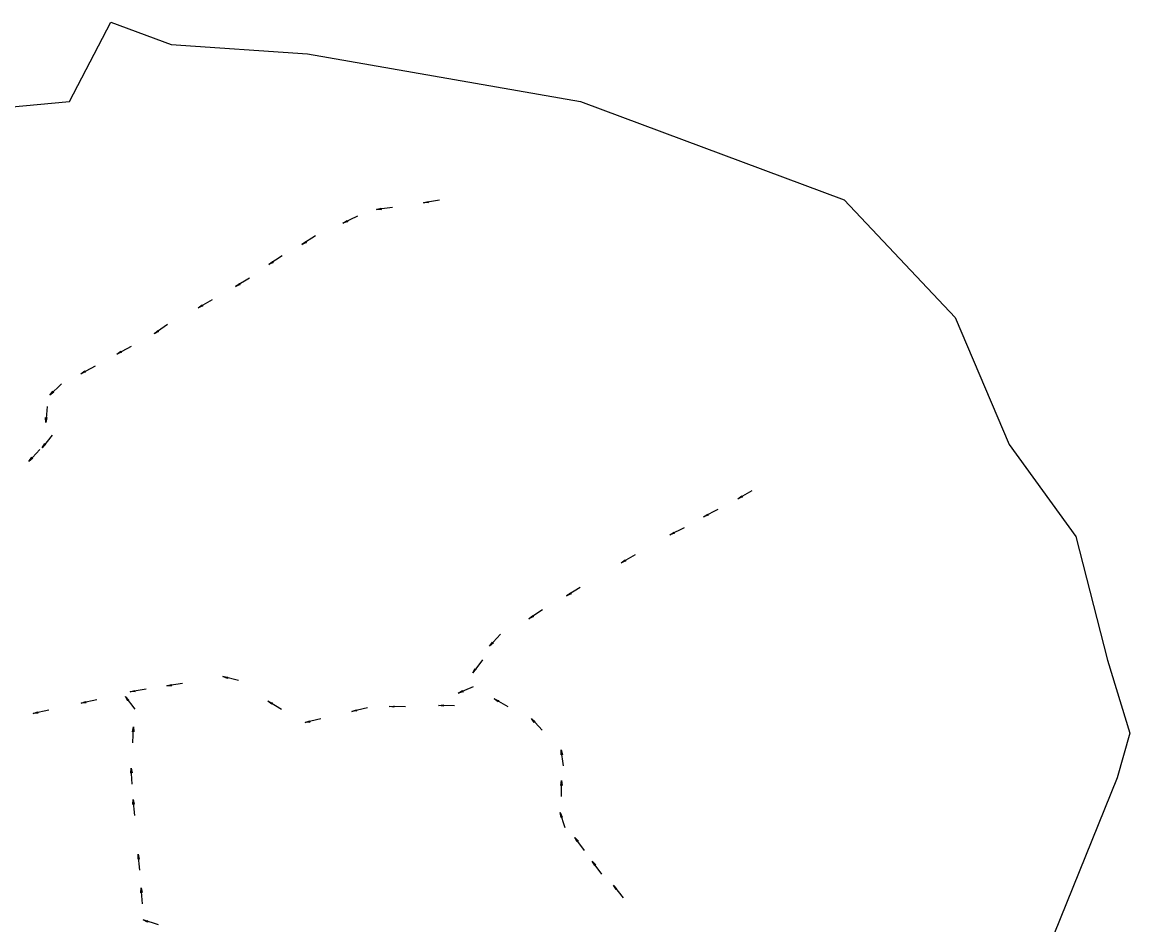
# Model space of a CAD drawing. Extents: x 816928 to 825690, y 436959 to 448212.
# Drawn here: x 821222 to 825690, y 442704 to 446345 of the extents above; entities that cross this region are included whole.
import ezdxf

# ---------------------------------------------------------------- set-up
doc = ezdxf.new("R2010")
doc.units = 0
doc.layers.add('SURVEY - DRAINAGE - Area Shapes', color=7, linetype='Continuous')

msp = doc.modelspace()

# ---------------------------------------------------------------- linework, layer by layer
at = {"layer": 'SURVEY - DRAINAGE - Area Shapes'}
for p, q in [((822905, 445626.9), (822840.8, 445616.8)), ((822715.4, 445597.5), (822650.9, 445589.3)), ((822574.3, 445562.6), (822515.9, 445534)), ((822405.2, 445482.6), (822350.4, 445447.7)), ((822271.1, 445402.5), (822216.7, 445367)), ((822138.5, 445312), (822083, 445278.2)), ((821988.4, 445224.8), (821931.9, 445192.6)), ((821808.1, 445125.2), (821754.4, 445088.5)), ((821661.2, 445037.3), (821604, 445006.3)), ((821515.9, 444957.5), (821458.6, 444926.8)), ((821380, 444886.2), (821333.6, 444840.7)), ((821322.7, 444795.1), (821316.8, 444730.4)), ((821343.1, 444679.3), (821303, 444628.1)), ((821293.7, 444620.7), (821249.1, 444573.5)), ((824165.5, 444454), (824108.4, 444422.8)), ((824028, 444379.4), (823970.5, 444349.1)), ((823892.5, 444305.7), (823834.1, 444277.1)), ((823694.8, 444196), (823638, 444164.2)), ((823472.5, 444065.2), (823417.3, 444030.9)), ((823320, 443974.6), (823266.2, 443938.2)), ((823150.8, 443876.1), (823107.4, 443827.7)), ((823078.2, 443772.4), (823039.6, 443720.1)), ((822094.6, 443689), (822031.6, 443705.1)), ((821721.6, 443655.1), (821657.5, 443643.9)), ((821869.3, 443676.9), (821805, 443667.5)), ((823040.8, 443663.9), (822980.9, 443638.7)), ((821523.5, 443612), (821460, 443598.2)), ((821678.1, 443573.3), (821638.1, 443624.4)), ((822268.1, 443572.2), (822212.6, 443606.1)), ((823182.2, 443583.3), (823125.6, 443615.4)), ((821329.8, 443570.4), (821266.3, 443556.6)), ((822615.4, 443579.2), (822552, 443564.5)), ((822767.7, 443582.9), (822702.7, 443584.5)), ((822965.7, 443587.5), (822900.8, 443589.1)), ((822426.1, 443534.7), (822362.9, 443519.5)), ((823319.9, 443488.7), (823275.9, 443536.5)), ((821667.8, 443438), (821670.7, 443503)), ((823404.7, 443345), (823396.5, 443409.5)), ((821666.3, 443271.7), (821661.4, 443336.5)), ((823396.9, 443221.5), (823397.1, 443286.5)), ((821677, 443145.4), (821669.1, 443209.9)), ((823411.8, 443095.1), (823391.8, 443157)), ((823489.5, 443004.1), (823451.3, 443056.7)), ((821696.3, 442924.1), (821689.8, 442988.8)), ((823559.5, 442907.7), (823521.4, 442960.4)), ((821706.9, 442788.7), (821701.5, 442853.5)), ((823647.9, 442813.4), (823606.4, 442863.5)), ((821771.6, 442704.2), (821709.5, 442723.6))]:
    msp.add_line(p, q, dxfattribs=at)
for points in [[(819440.5, 445935.5), (819581.3, 446089.1), (819901.5, 446230), (820388.1, 446294), (820657, 446153.2), (820861.9, 445973.9), (821412.5, 446025.1), (821579, 446345.2), (821822.3, 446255.6), (822373, 446217.2), (823474.2, 446025.1), (824537.1, 445628.1), (824985.3, 445154.3), (825203, 444642.1), (825471.9, 444270.7), (825600, 443771.3), (825689.6, 443476.8), (825638.4, 443297.5), (824639.6, 440826)], [(822840.8, 445616.8), (822860.3, 445622.4), (822858.1, 445619.5), (822861.1, 445617.4), (822840.8, 445616.8)], [(822650.9, 445589.3), (822670.5, 445594.3), (822668.3, 445591.4), (822671.2, 445589.2), (822650.9, 445589.3)], [(822515.9, 445534), (822532.9, 445545.1), (822531.7, 445541.7), (822535.1, 445540.5), (822515.9, 445534)], [(822350.4, 445447.7), (822366, 445460.6), (822365.2, 445457), (822368.7, 445456.3), (822350.4, 445447.7)], [(822216.7, 445367), (822232.1, 445380.1), (822231.4, 445376.5), (822234.9, 445375.8), (822216.7, 445367)], [(822083, 445278.2), (822098.9, 445290.8), (822098, 445287.2), (822101.5, 445286.4), (822083, 445278.2)], [(821931.9, 445192.6), (821948.1, 445204.7), (821947.1, 445201.2), (821950.7, 445200.3), (821931.9, 445192.6)], [(821754.4, 445088.5), (821769.6, 445101.9), (821768.9, 445098.3), (821772.5, 445097.7), (821754.4, 445088.5)], [(821604, 445006.3), (821620.5, 445018.1), (821619.4, 445014.6), (821622.9, 445013.6), (821604, 445006.3)], [(821458.6, 444926.8), (821475.1, 444938.5), (821474, 444935.1), (821477.5, 444934), (821458.6, 444926.8)], [(821333.6, 444840.7), (821346.2, 444856.6), (821346.1, 444852.9), (821349.8, 444852.9), (821333.6, 444840.7)], [(821316.8, 444730.4), (821316.2, 444750.6), (821318.5, 444747.8), (821321.2, 444750.2), (821316.8, 444730.4)], [(821303, 444628.1), (821313.4, 444645.5), (821313.8, 444641.9), (821317.4, 444642.3), (821303, 444628.1)], [(821249.1, 444573.5), (821261.1, 444589.8), (821261.2, 444586.2), (821264.8, 444586.3), (821249.1, 444573.5)], [(824108.4, 444422.8), (824124.9, 444434.6), (824123.8, 444431.2), (824127.3, 444430.2), (824108.4, 444422.8)], [(823970.5, 444349.1), (823987.1, 444360.6), (823986, 444357.2), (823989.5, 444356.1), (823970.5, 444349.1)], [(823834.1, 444277.1), (823851.1, 444288.2), (823849.9, 444284.7), (823853.3, 444283.6), (823834.1, 444277.1)], [(823638, 444164.2), (823654.4, 444176.2), (823653.3, 444172.8), (823656.9, 444171.8), (823638, 444164.2)], [(823417.3, 444030.9), (823433, 444043.6), (823432.2, 444040.1), (823435.7, 444039.3), (823417.3, 444030.9)], [(823266.2, 443938.2), (823281.4, 443951.5), (823280.7, 443948), (823284.3, 443947.3), (823266.2, 443938.2)], [(823107.4, 443827.7), (823118.9, 443844.3), (823119.1, 443840.7), (823122.7, 443840.9), (823107.4, 443827.7)], [(823039.6, 443720.1), (823049.5, 443737.8), (823050, 443734.2), (823053.6, 443734.7), (823039.6, 443720.1)], [(822031.6, 443705.1), (822051.7, 443702.5), (822048.6, 443700.7), (822050.5, 443697.6), (822031.6, 443705.1)], [(821657.5, 443643.9), (821676.9, 443649.8), (821674.8, 443646.9), (821677.8, 443644.8), (821657.5, 443643.9)], [(821805, 443667.5), (821824.5, 443672.9), (821822.3, 443670), (821825.3, 443667.8), (821805, 443667.5)], [(822980.9, 443638.7), (822998.5, 443648.8), (822997.1, 443645.4), (823000.5, 443644.1), (822980.9, 443638.7)], [(821460, 443598.2), (821479.1, 443604.9), (821477.1, 443601.8), (821480.2, 443599.9), (821460, 443598.2)], [(821638.1, 443624.4), (821652.4, 443610.2), (821648.8, 443610.6), (821648.4, 443607), (821638.1, 443624.4)], [(822212.6, 443606.1), (822231.1, 443597.7), (822227.5, 443596.9), (822228.4, 443593.4), (822212.6, 443606.1)], [(823125.6, 443615.4), (823144.3, 443607.6), (823140.8, 443606.7), (823141.8, 443603.2), (823125.6, 443615.4)], [(821266.3, 443556.6), (821285.4, 443563.3), (821283.4, 443560.2), (821286.5, 443558.3), (821266.3, 443556.6)], [(822552, 443564.5), (822571, 443571.5), (822569.1, 443568.4), (822572.2, 443566.5), (822552, 443564.5)], [(822702.7, 443584.5), (822722.8, 443586.5), (822720.2, 443584), (822722.7, 443581.4), (822702.7, 443584.5)], [(822900.8, 443589.1), (822920.9, 443591.1), (822918.3, 443588.6), (822920.8, 443586), (822900.8, 443589.1)], [(822362.9, 443519.5), (822381.9, 443526.6), (822379.9, 443523.5), (822383.1, 443521.7), (822362.9, 443519.5)], [(823275.9, 443536.5), (823291.4, 443523.4), (823287.7, 443523.6), (823287.6, 443520), (823275.9, 443536.5)], [(821670.7, 443503), (821672.3, 443482.8), (821669.9, 443485.5), (821667.2, 443483), (821670.7, 443503)], [(823396.5, 443409.5), (823401.5, 443389.8), (823398.7, 443392.1), (823396.5, 443389.2), (823396.5, 443409.5)], [(821661.4, 443336.5), (821665.4, 443316.6), (821662.6, 443319), (821660.3, 443316.2), (821661.4, 443336.5)], [(823397.1, 443286.5), (823399.6, 443266.4), (823397, 443269), (823394.5, 443266.5), (823397.1, 443286.5)], [(821669.1, 443209.9), (821674, 443190.2), (821671.1, 443192.5), (821668.9, 443189.6), (821669.1, 443209.9)], [(823391.8, 443157), (823400.4, 443138.6), (823397.1, 443140.3), (823395.5, 443137), (823391.8, 443157)], [(823451.3, 443056.7), (823465.2, 443041.9), (823461.6, 443042.5), (823461, 443038.9), (823451.3, 443056.7)], [(821689.8, 442988.8), (821694.3, 442969), (821691.5, 442971.4), (821689.3, 442968.5), (821689.8, 442988.8)], [(823521.4, 442960.4), (823535.2, 442945.6), (823531.7, 442946.2), (823531.1, 442942.6), (823521.4, 442960.4)], [(821701.5, 442853.5), (821705.7, 442833.7), (821702.9, 442836.1), (821700.6, 442833.3), (821701.5, 442853.5)], [(823606.4, 442863.5), (823621.1, 442849.6), (823617.5, 442849.9), (823617.2, 442846.3), (823606.4, 442863.5)], [(821709.5, 442723.6), (821729.4, 442720), (821726.2, 442718.3), (821727.9, 442715.1), (821709.5, 442723.6)]]:
    msp.add_lwpolyline(points, dxfattribs=at)
for points in [[(822840.8, 445616.8), (822860.3, 445622.4), (822858.1, 445619.5), (822861.1, 445617.4)], [(822650.9, 445589.3), (822670.5, 445594.3), (822668.3, 445591.4), (822671.2, 445589.2)], [(822515.9, 445534), (822532.9, 445545.1), (822531.7, 445541.7), (822535.1, 445540.5)], [(822350.4, 445447.7), (822366, 445460.6), (822365.2, 445457), (822368.7, 445456.3)], [(822216.7, 445367), (822232.1, 445380.1), (822231.4, 445376.5), (822234.9, 445375.8)], [(822083, 445278.2), (822098.9, 445290.8), (822098, 445287.2), (822101.5, 445286.4)], [(821931.9, 445192.6), (821948.1, 445204.7), (821947.1, 445201.2), (821950.7, 445200.3)], [(821754.4, 445088.5), (821769.6, 445101.9), (821768.9, 445098.3), (821772.5, 445097.7)], [(821604, 445006.3), (821620.5, 445018.1), (821619.4, 445014.6), (821622.9, 445013.6)], [(821458.6, 444926.8), (821475.1, 444938.5), (821474, 444935.1), (821477.5, 444934)], [(821333.6, 444840.7), (821346.2, 444856.6), (821346.1, 444852.9), (821349.8, 444852.9)], [(821316.8, 444730.4), (821316.2, 444750.6), (821318.5, 444747.8), (821321.2, 444750.2)], [(821303, 444628.1), (821313.4, 444645.5), (821313.8, 444641.9), (821317.4, 444642.3)], [(821249.1, 444573.5), (821261.1, 444589.8), (821261.2, 444586.2), (821264.8, 444586.3)], [(824108.4, 444422.8), (824124.9, 444434.6), (824123.8, 444431.2), (824127.3, 444430.2)], [(823970.5, 444349.1), (823987.1, 444360.6), (823986, 444357.2), (823989.5, 444356.1)], [(823834.1, 444277.1), (823851.1, 444288.2), (823849.9, 444284.7), (823853.3, 444283.6)], [(823638, 444164.2), (823654.4, 444176.2), (823653.3, 444172.8), (823656.9, 444171.8)], [(823417.3, 444030.9), (823433, 444043.6), (823432.2, 444040.1), (823435.7, 444039.3)], [(823266.2, 443938.2), (823281.4, 443951.5), (823280.7, 443948), (823284.3, 443947.3)], [(823107.4, 443827.7), (823118.9, 443844.3), (823119.1, 443840.7), (823122.7, 443840.9)], [(823039.6, 443720.1), (823049.5, 443737.8), (823050, 443734.2), (823053.6, 443734.7)], [(822031.6, 443705.1), (822051.7, 443702.5), (822048.6, 443700.7), (822050.5, 443697.6)], [(821657.5, 443643.9), (821676.9, 443649.8), (821674.8, 443646.9), (821677.8, 443644.8)], [(821805, 443667.5), (821824.5, 443672.9), (821822.3, 443670), (821825.3, 443667.8)], [(822980.9, 443638.7), (822998.5, 443648.8), (822997.1, 443645.4), (823000.5, 443644.1)], [(821460, 443598.2), (821479.1, 443604.9), (821477.1, 443601.8), (821480.2, 443599.9)], [(821638.1, 443624.4), (821652.4, 443610.2), (821648.8, 443610.6), (821648.4, 443607)], [(822212.6, 443606.1), (822231.1, 443597.7), (822227.5, 443596.9), (822228.4, 443593.4)], [(823125.6, 443615.4), (823144.3, 443607.6), (823140.8, 443606.7), (823141.8, 443603.2)], [(821266.3, 443556.6), (821285.4, 443563.3), (821283.4, 443560.2), (821286.5, 443558.3)], [(822552, 443564.5), (822571, 443571.5), (822569.1, 443568.4), (822572.2, 443566.5)], [(822702.7, 443584.5), (822722.8, 443586.5), (822720.2, 443584), (822722.7, 443581.4)], [(822900.8, 443589.1), (822920.9, 443591.1), (822918.3, 443588.6), (822920.8, 443586)], [(822362.9, 443519.5), (822381.9, 443526.6), (822379.9, 443523.5), (822383.1, 443521.7)], [(823275.9, 443536.5), (823291.4, 443523.4), (823287.7, 443523.6), (823287.6, 443520)], [(821670.7, 443503), (821672.3, 443482.8), (821669.9, 443485.5), (821667.2, 443483)], [(823396.5, 443409.5), (823401.5, 443389.8), (823398.7, 443392.1), (823396.5, 443389.2)], [(821661.4, 443336.5), (821665.4, 443316.6), (821662.6, 443319), (821660.3, 443316.2)], [(823397.1, 443286.5), (823399.6, 443266.4), (823397, 443269), (823394.5, 443266.5)], [(821669.1, 443209.9), (821674, 443190.2), (821671.1, 443192.5), (821668.9, 443189.6)], [(823391.8, 443157), (823400.4, 443138.6), (823397.1, 443140.3), (823395.5, 443137)], [(823451.3, 443056.7), (823465.2, 443041.9), (823461.6, 443042.5), (823461, 443038.9)], [(821689.8, 442988.8), (821694.3, 442969), (821691.5, 442971.4), (821689.3, 442968.5)], [(823521.4, 442960.4), (823535.2, 442945.6), (823531.7, 442946.2), (823531.1, 442942.6)], [(821701.5, 442853.5), (821705.7, 442833.7), (821702.9, 442836.1), (821700.6, 442833.3)], [(823606.4, 442863.5), (823621.1, 442849.6), (823617.5, 442849.9), (823617.2, 442846.3)], [(821709.5, 442723.6), (821729.4, 442720), (821726.2, 442718.3), (821727.9, 442715.1)]]:
    msp.add_lwpolyline(points, close=True, dxfattribs=at)

doc.saveas('drawing.dxf')
